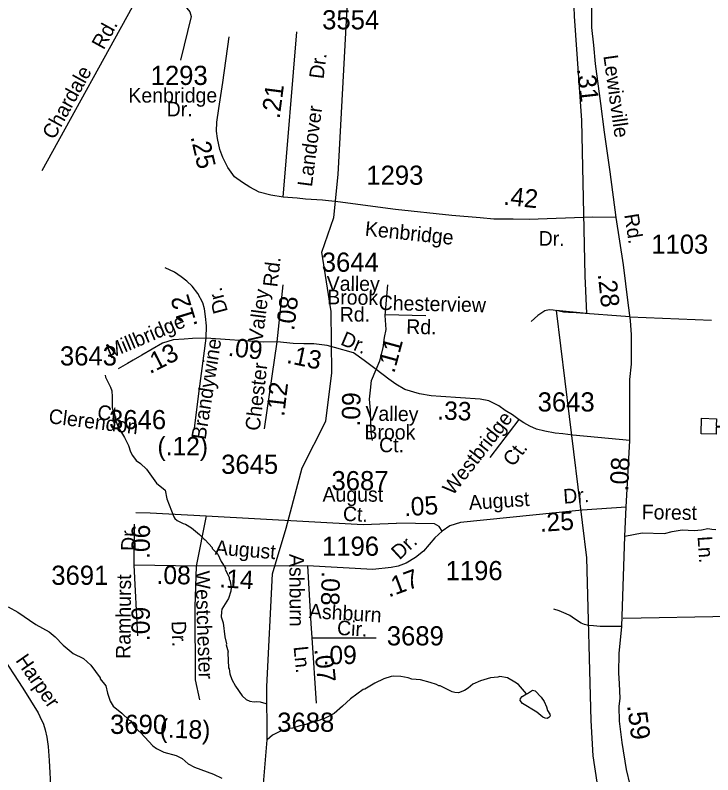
# Model space of a CAD drawing. Extents: x 1547597 to 1699558, y 810033 to 920809.
# Drawn here: x 1585344 to 1589892, y 842351 to 847300 of the extents above; entities that cross this region are included whole.
import ezdxf

# ---------------------------------------------------------------- set-up
doc = ezdxf.new("R2010")
doc.units = 0
for name, color, linetype in [('Exist Boundary Political City Limit New', 7, 'Continuous'), ('Exist Cultural Educational Facility High CELL', 7, 'Continuous'), ('Exist Hydrographic Creek Single Shore', 7, 'Continuous'), ('Exist Hydrographic Misc Water Feature', 7, 'Continuous'), ('Exist Road Non-System Type 51', 7, 'Continuous'), ('Exist Road Non-System Type 51 Label', 7, 'Continuous'), ('Exist Road Secondary Mileage Hundredths English Label', 7, 'Continuous'), ('Exist Road Secondary Type 51 Attributed', 7, 'Continuous'), ('Exist Road Secondary Type 51 Label', 7, 'Continuous'), ('Exist Road Secondary Type 51 Number Label', 7, 'Continuous'), ('Map Preparation Boundary City Limit Buffer Line', 7, 'Continuous')]:
    doc.layers.add(name, color=color, linetype=linetype)

msp = doc.modelspace()

# ---------------------------------------------------------------- linework, layer by layer
at = {"layer": 'Exist Boundary Political City Limit New'}
for points in [[(1586285.3, 850744.6), (1586149, 849368.8), (1586194, 849301.3), (1586149, 848520.5), (1589110.2, 848410.1), (1589089.5, 848068.3), (1588960.3, 848086.7), (1588988, 847293), (1589035.6, 846614.1)], [(1589035.6, 846614.1), (1589058.1, 845600.6), (1589068.1, 845355.5), (1588870.6, 845375.4), (1589068.1, 843765.3), (1589096.1, 842705.1), (1589110.1, 842474), (1589152.2, 842202.2)]]:
    msp.add_lwpolyline(points, dxfattribs=at)
at = {"layer": 'Exist Cultural Educational Facility High CELL'}
msp.add_lwpolyline([(1589818.3, 844673.7), (1589916.1, 844670.9), (1589914.8, 844624.9), (1589989.9, 844622.8), (1590015.5, 844669.2), (1590043, 844611.7), (1589914.6, 844615.3), (1589913.3, 844569.3), (1589815.4, 844572.1)], close=True, dxfattribs=at)
at = {"layer": 'Exist Hydrographic Creek Single Shore'}
msp.add_lwpolyline([(1585117.5, 838293.2), (1585547.6, 838619.3), (1585792.5, 838867), (1585903.6, 839032.3), (1586217.5, 839393.6), (1586397.5, 839767.4), (1586761.5, 840718.6), (1586859.5, 841126.9), (1586879.5, 841970.2), (1586957.5, 842238.7), (1586986.8, 842579.1), (1586985.5, 842926.6), (1587021.2, 843660.8), (1587109.6, 843958.2), (1587214.6, 844349.9), (1587369.6, 844655.4), (1587407.5, 844969.8), (1587404.6, 845370.3), (1587343.5, 845755.6), (1587421.6, 845980.6), (1587450.6, 846262.3), (1587508.6, 847345.1)], dxfattribs=at)
at = {"layer": 'Exist Hydrographic Misc Water Feature'}
for points in [[(1585930.4, 844953.6), (1585932.3, 844941.6), (1585965.5, 844877.2), (1585973.3, 844853.1), (1585973.1, 844837.1), (1585977, 844829.1), (1585976, 844741.1), (1585985.5, 844707), (1585991.5, 844704.9), (1585998.9, 844660.8), (1586022.2, 844600.6), (1586026.9, 844598.2), (1586057.6, 844548.2), (1586083, 844495.9), (1586096.5, 844455.7), (1586108.2, 844431.6), (1586131.8, 844399.3), (1586161.6, 844379), (1586201.1, 844342.5), (1586266, 844249.7), (1586321.5, 844205), (1586332.8, 844148.9), (1586377.4, 844032.4), (1586385.2, 844020.3), (1586399.1, 844008.1), (1586438.9, 843987.6), (1586454.9, 843983.5), (1586492.5, 843959), (1586546, 843916.3), (1586575.6, 843886), (1586583.6, 843881.9), (1586628.9, 843831.3), (1586628.9, 843825.3), (1586666.1, 843787.3), (1586687.9, 843740.6), (1586715.4, 843696.3), (1586713.7, 843691.4), (1586738.6, 843636), (1586738.5, 843628), (1586746.3, 843612), (1586751.9, 843571.9), (1586749.6, 843547.9), (1586735.1, 843500.1), (1586692.2, 843428.7), (1586688, 843412.7), (1586687.6, 843380.8), (1586699.2, 843340.7), (1586710.5, 843250.5), (1586721.5, 843204.4), (1586720, 843197.5), (1586732.9, 843152.3), (1586730.9, 843146), (1586735.7, 843048.3), (1586739.6, 843040.3), (1586743.2, 843008.2), (1586756.8, 842972.1), (1586780.3, 842927.8), (1586823.4, 842865.3), (1586849.2, 842841), (1586873.1, 842830.7), (1586901, 842826.3), (1586917, 842828.1), (1586941, 842825.8), (1586978.1, 842815.2)], [(1585298.7, 843443.9), (1585360.3, 843409.5), (1585479.3, 843330), (1585564.7, 843282.9), (1585604.3, 843250.4), (1585657.6, 843195.8), (1585709.1, 843151.2), (1585723, 843141), (1585788.5, 843108.2), (1585836.1, 843065.6), (1585899.1, 842982.9), (1585899, 842976.9), (1585934.4, 842930.5), (1585945.8, 842882.3), (1585963.2, 842830.1), (1585982.8, 842797.9), (1586040.2, 842751.2), (1586087.7, 842706.6), (1586095.7, 842704.5), (1586125.7, 842657.2), (1586162.8, 842623.7), (1586241.7, 842538.8), (1586265.5, 842522.5), (1586313.3, 842497.9), (1586392.9, 842476.9), (1586432.7, 842456.4), (1586472.3, 842421.9), (1586512, 842399.4), (1586636.7, 842355.1), (1586691.2, 842329.2)], [(1588676.7, 842879.1), (1588625.9, 842938.6), (1588602.2, 842954.9), (1588554.5, 842981.5), (1588504.6, 842990.1), (1588490.5, 842986.3), (1588442.5, 842982.9), (1588378.3, 842963.7), (1588328, 842940.4), (1588297.8, 842914.7), (1588273.6, 842899), (1588233.4, 842885.6), (1588209.4, 842885.9), (1588193.5, 842890.1), (1588113.9, 842931), (1588105.9, 842931.1), (1588090, 842939.3), (1588050.3, 842951.8), (1587986.5, 842968.6), (1587930.5, 842973.3), (1587906.6, 842981.6), (1587858.7, 842990.2), (1587810.8, 842992.8), (1587794.8, 842991), (1587746.6, 842975.6), (1587688.2, 842948.4), (1587623.9, 842909.2), (1587611.8, 842905.3), (1587529.1, 842846.4), (1587478.5, 842797.1), (1587423.9, 842749.8), (1587391.7, 842732.2), (1587359.6, 842716.6), (1587303.4, 842697.3), (1587295.4, 842697.4), (1587263.3, 842685.8), (1587255.3, 842685.9), (1587239.2, 842678.1), (1587199.1, 842670.7), (1587150.9, 842655.3), (1587126.9, 842651.6), (1587110.8, 842643.8), (1587072.7, 842634.3), (1587022.4, 842608.9), (1586986.8, 842579.1)], [(1588676.7, 842879.1), (1588683.3, 842879.9), (1588717.5, 842901.4), (1588733.5, 842897.2), (1588773, 842856.8), (1588792.7, 842828.6), (1588808.2, 842794.4), (1588813.9, 842770.3), (1588829.7, 842746.1), (1588831.5, 842738.1), (1588829.5, 842730.1), (1588823.4, 842724.2), (1588813.3, 842718.3), (1588799.3, 842718.5), (1588783.4, 842726.7), (1588743.8, 842759.2), (1588652.5, 842814.3), (1588636.7, 842834.5), (1588638.9, 842848.5), (1588649, 842860.3), (1588676.7, 842879.1)]]:
    msp.add_lwpolyline(points, dxfattribs=at)
at = {"layer": 'Exist Road Non-System Type 51'}
for p, q in [((1586251.8, 847617), (1585516.8, 846285.2)), ((1587756, 845350.1), (1588021.1, 845344.1)), ((1589351.7, 845334.8), (1589883.5, 845313)), ((1586588.6, 844037.3), (1586523.6, 843710.3)), ((1589307.1, 843370.6), (1590215.7, 843387.4))]:
    msp.add_line(p, q, dxfattribs=at)
for points in [[(1586251.8, 847617), (1586421.1, 847395.8), (1586481.6, 847322.1), (1586492.2, 847290.5), (1586421.1, 847006.2)], [(1589351.7, 845334.8), (1589001.8, 845359.9), (1588951.8, 845362.5), (1588917.8, 845365), (1588880, 845373.6), (1588852.1, 845377.9), (1588825.9, 845380.5), (1588797.9, 845372.8), (1588771.6, 845357.2), (1588751.5, 845343.6), (1588706.9, 845304)], [(1588627.6, 844664.7), (1588438.1, 844418.5)], [(1586131.4, 844058.9), (1586223.1, 844057.3), (1586588.6, 844037.3)], [(1586588.6, 844037.3), (1587613.1, 843981.2), (1587829.1, 843991.1)], [(1589317.9, 843904.6), (1589431.7, 843927.4), (1589577.4, 843922.8), (1589627.5, 843936.5), (1589691.3, 843945.6), (1589771.6, 843943.3), (1589818.8, 843945.6), (1589859.8, 843954.7), (1589885.7, 843950.4), (1589911.7, 843948.1)], [(1589298.4, 843316.5), (1589158.3, 843316.6), (1589114.4, 843321.3), (1589082.4, 843323.7), (1589056.3, 843330), (1589034.5, 843338.5), (1588990.8, 843367.2), (1588959.2, 843387.6), (1588935.3, 843399.9), (1588889.6, 843418.7), (1588855.8, 843429.2)]]:
    msp.add_lwpolyline(points, dxfattribs=at)
at = {"layer": 'Exist Road Secondary Type 51 Attributed'}
for p, q in [((1587090.2, 846115.2), (1587179.3, 847192)), ((1587052, 845170.7), (1587091.4, 845542.5)), ((1586969.3, 844604.4), (1587052, 845170.7)), ((1589327.5, 844094.6), (1589351, 844529.1)), ((1586120.6, 843717), (1586122, 843984.2)), ((1586523.6, 843710.3), (1586120.6, 843717)), ((1586144, 843255.7), (1586120.6, 843717)), ((1587249.8, 843711.5), (1586523.6, 843710.3)), ((1587279, 843242.9), (1587305.7, 842817.3))]:
    msp.add_line(p, q, dxfattribs=at)
for points in [[(1589261.8, 845982.6), (1589223.6, 846278.5), (1589185.3, 846536.7), (1589162.2, 846723.8), (1589127.4, 846982), (1589117, 847103.7), (1589104.3, 847220.6), (1589103.6, 847406.7), (1589106.7, 847486.7), (1589115.5, 847575.8)], [(1587090.2, 846115.2), (1587010.3, 846127.9), (1586933.9, 846146.4), (1586873.7, 846178.9), (1586825, 846210.1), (1586774.1, 846246), (1586730.1, 846306.8), (1586697.6, 846372.9), (1586679.1, 846423.8), (1586662.9, 846496.2), (1586655.9, 846544.8), (1586659.4, 846603.9), (1586671, 846690.8), (1586697.6, 846862.2), (1586738.2, 847158.7)], [(1589261.8, 845982.6), (1589107.2, 845983.1), (1588694.5, 845968.7), (1588590.5, 845970.2), (1588464.3, 845971.9), (1588374.4, 845979.3), (1588190.6, 845993.9), (1587822.9, 846033.3), (1587447, 846083.3), (1587348.5, 846093.7), (1587237.2, 846101.7), (1587182.5, 846107), (1587090.2, 846115.2)], [(1589351, 844529.1), (1589350.9, 844926.2), (1589362.5, 845025.3), (1589362.5, 845216.4), (1589355.6, 845311.4), (1589340.5, 845425.5), (1589310.4, 845672.2), (1589261.8, 845982.6)], [(1586588.8, 845195.6), (1586592.2, 845275.5), (1586584.1, 845336.9), (1586577.2, 845386.7), (1586566.8, 845424.9), (1586535.5, 845486.3), (1586497.3, 845533.8), (1586462.5, 845566.2), (1586426.6, 845595.2), (1586382.6, 845625.8), (1586322.4, 845653.6)], [(1587698.3, 844991.8), (1587721.4, 845047.3), (1587743.4, 845133), (1587752.7, 845200.2), (1587762, 845251.2), (1587755.3, 845343.1), (1587773.8, 845543.7)], [(1586588.8, 845195.6), (1586500.7, 845193.3), (1586445.1, 845189.8), (1586374.5, 845184), (1586305, 845162), (1586170.7, 845085.6), (1586113.4, 845052), (1586075.7, 845029.4), (1586015.4, 844996.7)], [(1586512.3, 844606.1), (1586527.4, 844731.7), (1586543.6, 844849.9), (1586588.8, 845195.6)], [(1587052, 845170.7), (1586960.5, 845170.4), (1586588.8, 845195.6)], [(1587698.3, 844991.8), (1587619.5, 845049.7), (1587548.9, 845100.6), (1587426.1, 845134.8), (1587377.5, 845148.7), (1587291.8, 845157.9), (1587225.9, 845158.7), (1587155.9, 845161.6), (1587052, 845170.7)], [(1587672.8, 844529.6), (1587665.8, 844581.8), (1587662.4, 844647.8), (1587660.1, 844725.4), (1587653.1, 844798.3), (1587660.1, 844856.2), (1587667, 844918.8), (1587698.3, 844991.8)], [(1589351, 844529.1), (1589143.6, 844548.8), (1588980.2, 844563.9), (1588915.1, 844572.6), (1588865.3, 844576.9), (1588798.1, 844589.9), (1588741.7, 844602.9), (1588698.3, 844622.5), (1588659.3, 844644.2), (1588628.9, 844663.7), (1588585.6, 844696.2), (1588537.9, 844724.4), (1588496.7, 844754.8), (1588432.5, 844787.3), (1588374.6, 844797.8), (1588119.8, 844816.3), (1588056.1, 844819.8), (1587979.7, 844833.7), (1587883.4, 844861.1), (1587824.8, 844895.8), (1587780.5, 844928.1), (1587698.3, 844991.8)], [(1589327.5, 844094.6), (1589041.2, 844075.7), (1588247.2, 843994), (1588177.7, 843972), (1588126.8, 843937.3)], [(1589477.6, 841011.9), (1589459.1, 841304.4), (1589438.8, 841549.8), (1589409.6, 841796.2), (1589386.2, 842017.1), (1589377.6, 842185.1), (1589329.6, 842385.6), (1589301.1, 842561.6), (1589283.2, 842699.3), (1589280.7, 842795.5), (1589287.7, 842850.7), (1589283, 842943.2), (1589280.1, 843015.3), (1589281.4, 843141.5), (1589298.4, 843316.5), (1589317.9, 843904.6), (1589327.5, 844094.6)], [(1588126.8, 843937.3), (1588107.1, 843968.5), (1588078.1, 843984.7), (1587829.1, 843991.1)], [(1588126.8, 843937.3), (1588079.3, 843893.6), (1588005.2, 843807.5), (1587954.2, 843765.8), (1587892.8, 843729.9), (1587841.9, 843710.8), (1587794.4, 843700.4), (1587675.1, 843688.8), (1587249.8, 843711.5)], [(1586523.6, 843710.3), (1586515.8, 843445.6), (1586517, 842970.2), (1586544.7, 842838.2)], [(1587249.8, 843711.5), (1587270.9, 843335.6), (1587279, 843242.9)], [(1587279, 843242.9), (1587696.8, 843243.8)], [(1585242.7, 843144.6), (1585394.9, 842915.8), (1585493.9, 842755.3), (1585505.7, 842731.2), (1585528.4, 842679.8), (1585538.5, 842642.7), (1585550.9, 842595.5), (1585559.1, 842535.9), (1585566.5, 842443.3), (1585576.8, 842243.4)]]:
    msp.add_lwpolyline(points, dxfattribs=at)
at = {"layer": 'Map Preparation Boundary City Limit Buffer Line'}
for points in [[(1586285.3, 850744.6), (1586149, 849368.8), (1586194, 849301.3), (1586149, 848520.5), (1589110.2, 848410.1), (1589089.5, 848068.3), (1588960.3, 848086.7), (1588988, 847293), (1589035.6, 846614.1)], [(1589035.6, 846614.1), (1589058.1, 845600.6), (1589068.1, 845355.5), (1588870.6, 845375.4), (1589068.1, 843765.3), (1589096.1, 842705.1), (1589110.1, 842474), (1589152.2, 842202.2)]]:
    msp.add_lwpolyline(points, dxfattribs=at)

# ---------------------------------------------------------------- texts
at = {"layer": 'Exist Road Non-System Type 51 Label'}
for s, rotation, p in [('Rd.', 61.1518, (1585920.6, 847069.8)), ('Chardale', 61.1518, (1585597.8, 846483.9)), ('Chesterview', 358.6984, (1587713.1, 845379.7)), ('Rd.', 358.6984, (1587892.5, 845224.1)), ('Ct.', 352.7806, (1585875.3, 844668.5)), ('Clerendon', 352.7806, (1585558.2, 844642)), ('Westbridge', 52.0209, (1588197, 844165.2)), ('Ct.', 52.0209, (1588589.7, 844352.3)), ('Forest', 359.1622, (1589428.2, 844016.1)), ('Ln.', 273.727, (1589792.8, 843903.1))]:
    msp.add_text(s, height=95, rotation=rotation, dxfattribs=at).set_placement(p)
at = {"layer": 'Exist Road Secondary Mileage Hundredths English Label'}
for s, height, rotation, p in [('.31', 120, 276.2664, (1589005.7, 846950.2)), ('.21', 120, 82.6011, (1587067.8, 846621.7)), ('.25', 120, 283.065, (1586486.7, 846506.9)), ('.42', 120, 353.884, (1588524, 846065.4)), ('.28', 120, 276.2109, (1589142, 845612.7)), ('.12', 120, 107.0968, (1586534.7, 845277)), ('.08', 120, 82.7895, (1587162.1, 845240.4)), ('.09', 120, 353.1997, (1586727.5, 845081.2)), ('.13', 120, 27.1325, (1586221.5, 844960.2)), ('.11', 120, 74.8302, (1587815, 844962.3)), ('.13', 120, 348.2157, (1587108.2, 845035.3)), ('.12', 120, 83.2372, (1587097.4, 844681)), ('.09', 120, 89.0923, (1587592.3, 844619)), ('.33', 120, 358.0711, (1588093.7, 844665.9)), ('(.12)', 120, 0.0137, (1586271.5, 844432.1)), ('.08', 120, 87.2879, (1589339.8, 844195)), ('.05', 120, 3.7843, (1587882.1, 844034.6)), ('.25', 120, 3.7843, (1588767.3, 843933.1)), ('.06', 120, 89.5439, (1586221.4, 843756.9)), ('.08', 120, 359.1018, (1586264.8, 843594.4)), ('.14', 120, 356.7295, (1586673, 843572.3)), ('.08', 120, 268.7822, (1587342.1, 843677.5)), ('.17', 120, 20.3678, (1587779.6, 843505.2)), ('.09', 120, 89.544, (1586220.8, 843221.6)), ('.09', 120, 0.8154, (1587348.8, 843069.7)), ('.07', 120, 275.6932, (1587294, 843169.9)), ('.59', 125, 277.4119, (1589332.8, 842802.1)), ('(.18)', 120, 357.8408, (1586284.8, 842594.9))]:
    msp.add_text(s, height=height, rotation=rotation, dxfattribs=at).set_placement(p)
at = {"layer": 'Exist Road Secondary Type 51 Label'}
for s, rotation, p in [('Dr.', 82.6011, (1587353.7, 846880.9)), ('Lewisville', 277.9116, (1589178.5, 847034.9)), ('Kenbridge', 0.1228, (1586082.1, 846730)), ('Dr.', 0.0049, (1586331.6, 846640.4)), ('Landover', 82.6011, (1587278.4, 846178.4)), ('Rd.', 279.1676, (1589313.9, 845999.5)), ('Kenbridge', 353.9828, (1587621, 845863.9)), ('Dr.', 359.174, (1588756.2, 845798.7)), ('Rd.', 83.2372, (1587052.7, 845524.7)), ('Valley', 359.604, (1587374.6, 845504.5)), ('Dr.', 104.9879, (1586731.2, 845369.8)), ('Valley', 82.7895, (1586955.7, 845165.5)), ('Brook', 359.0884, (1587377.8, 845416.6)), ('Rd.', 0.3415, (1587460.2, 845302.8)), ('Millbridge', 22.9718, (1585961.8, 845060.2)), ('Brandywine', 81.0104, (1586585, 844530.3)), ('Dr.', 336.9482, (1587459.2, 845155.9)), ('Chester', 83.2372, (1586937.2, 844588.2)), ('Valley', 359.0923, (1587626.6, 844658.5)), ('Brook', 359.6896, (1587621, 844536.7)), ('Ct.', 359.8457, (1587716.4, 844452.7)), ('August', 359.9646, (1587347.5, 844130)), ('Dr.', 3.7843, (1588920.1, 844117)), ('August', 3.7843, (1588304.3, 844076.3)), ('Ct.', 357.2964, (1587478.9, 844005.6)), ('Dr.', 89.544, (1586129.2, 843808.9)), ('August', 355.6159, (1586644.3, 843785.6)), ('Dr.', 42.8457, (1587849.4, 843746.8)), ('Ashburn', 270.1527, (1587131.8, 843789.4)), ('Westchester', 271.9589, (1586517.3, 843678.7)), ('Ramhurst', 89.544, (1586095.4, 843105.7)), ('Ashburn', 356.5782, (1587257.3, 843372)), ('Dr.', 271.9589, (1586362.7, 843352.1)), ('Cir.', 356.5782, (1587440.3, 843262.5)), ('Ln.', 275.6932, (1587158.7, 843185)), ('Harper', 304.8405, (1585343.1, 843095.6))]:
    msp.add_text(s, height=95, rotation=rotation, dxfattribs=at).set_placement(p)
at = {"layer": 'Exist Road Secondary Type 51 Number Label'}
for s, p in [('3554', (1587345.3, 847207.5)), ('1293', (1586227.2, 846845.2)), ('1293', (1587633.3, 846194.8)), ('1103', (1589490.7, 845745.5)), ('3644', (1587342.8, 845628.2)), ('3643', (1585635.7, 845017.4)), ('3643', (1588750.2, 844717.6)), ('3646', (1585956.1, 844602.4)), ('3645', (1586686.8, 844311.3)), ('3687', (1587406.1, 844204.5)), ('1196', (1587344.4, 843777.6)), ('3691', (1585579.4, 843588.3)), ('1196', (1588150, 843618.7)), ('3689', (1587766.7, 843193.6)), ('3690', (1585962.7, 842616.9)), ('3688', (1587052.5, 842630.8))]:
    msp.add_text(s, height=125, dxfattribs=at).set_placement(p)

doc.saveas('drawing.dxf')
